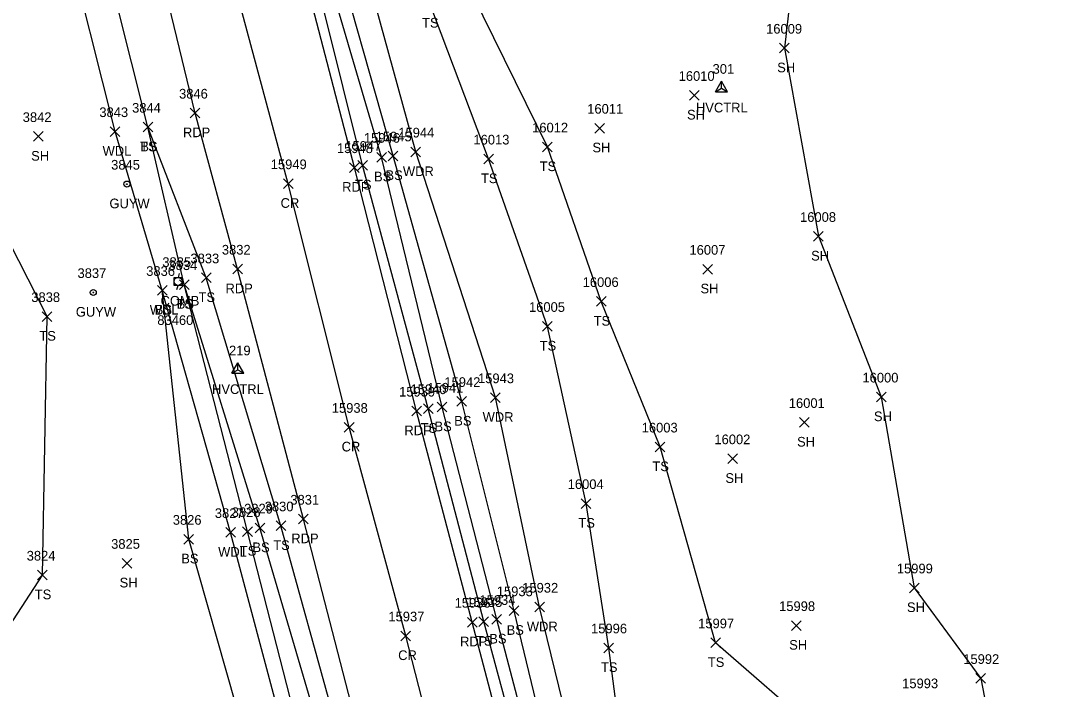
# Model space of a CAD drawing. Extents: x 1439173 to 1457902, y 641926 to 659889.
# Drawn here: x 1445836.3 to 1446052, y 654747.6 to 654885.9 of the extents above; entities that cross this region are included whole.
import ezdxf

# ---------------------------------------------------------------- set-up
doc = ezdxf.new("R2010")
doc.units = 0
for name, color, linetype in [('C_A', 7, 'Continuous'), ('C_I', 7, 'Continuous'), ('CPSM', 7, 'Continuous'), ('L_A', 7, 'Continuous'), ('L_I', 7, 'Continuous'), ('L_TIC', 7, 'Continuous'), ('LAWA', 7, 'Continuous'), ('LELB', 7, 'Continuous'), ('LSOGP', 7, 'Continuous'), ('P_A', 7, 'Continuous'), ('P_I', 7, 'Continuous'), ('P_TIC', 7, 'Continuous'), ('PET', 7, 'Continuous'), ('PRC', 7, 'Continuous'), ('U_A', 7, 'Continuous'), ('U_C', 7, 'Continuous'), ('U_I', 7, 'Continuous'), ('UP', 7, 'Continuous'), ('UPGW', 7, 'Continuous')]:
    doc.layers.add(name, color=color, linetype=linetype)

msp = doc.modelspace()

# ---------------------------------------------------------------- linework, layer by layer
at = {"layer": 'CPSM'}
for p, q in [((1445979.92, 654871.21), (1445981.17, 654873.38)), ((1445979.92, 654871.21), (1445981.17, 654871.93)), ((1445982.42, 654871.21), (1445981.17, 654873.38)), ((1445981.17, 654871.93), (1445981.17, 654873.38)), ((1445981.17, 654871.93), (1445981.17, 654871.93)), ((1445981.17, 654871.93), (1445982.42, 654871.21)), ((1445979.92, 654871.21), (1445982.42, 654871.21)), ((1445879.88, 654812.96), (1445881.13, 654815.13)), ((1445879.88, 654812.96), (1445881.13, 654813.68)), ((1445882.38, 654812.96), (1445881.13, 654815.13)), ((1445881.13, 654813.68), (1445881.13, 654815.13)), ((1445881.13, 654813.68), (1445881.13, 654813.68)), ((1445881.13, 654813.68), (1445882.38, 654812.96)), ((1445879.88, 654812.96), (1445882.38, 654812.96))]:
    msp.add_line(p, q, dxfattribs=at)
at = {"layer": 'L_TIC'}
for points in [[(1445993.17, 654879.23), (1445995.17, 654881.23)], [(1445995.17, 654879.23), (1445993.17, 654881.23)], [(1445974.53, 654869.46), (1445976.53, 654871.46)], [(1445976.53, 654869.46), (1445974.53, 654871.46)], [(1445854.78, 654861.97), (1445856.78, 654863.97)], [(1445856.78, 654861.97), (1445854.78, 654863.97)], [(1445861.55, 654862.88), (1445863.55, 654864.88)], [(1445863.55, 654862.88), (1445861.55, 654864.88)], [(1445861.55, 654862.88), (1445863.55, 654864.88)], [(1445863.55, 654862.88), (1445861.55, 654864.88)], [(1445954.97, 654862.67), (1445956.97, 654864.67)], [(1445956.97, 654862.67), (1445954.97, 654864.67)], [(1445838.93, 654860.95), (1445840.93, 654862.95)], [(1445840.93, 654860.95), (1445838.93, 654862.95)], [(1445912.24, 654856.94), (1445914.24, 654858.94)], [(1445914.24, 654856.94), (1445912.24, 654858.94)], [(1445916.92, 654857.75), (1445918.92, 654859.75)], [(1445918.92, 654857.75), (1445916.92, 654859.75)], [(1445944.15, 654858.79), (1445946.15, 654860.79)], [(1445946.15, 654858.79), (1445944.15, 654860.79)], [(1445905.96, 654854.99), (1445907.96, 654856.99)], [(1445907.96, 654854.99), (1445905.96, 654856.99)], [(1445909.87, 654856.66), (1445911.87, 654858.66)], [(1445911.87, 654856.66), (1445909.87, 654858.66)], [(1445932.01, 654856.3), (1445934.01, 654858.3)], [(1445934.01, 654856.3), (1445932.01, 654858.3)], [(1446000.19, 654840.29), (1446002.19, 654842.29)], [(1446002.19, 654840.29), (1446000.19, 654842.29)], [(1445977.31, 654833.49), (1445979.31, 654835.49)], [(1445979.31, 654833.49), (1445977.31, 654835.49)], [(1445873.62, 654831.72), (1445875.62, 654833.72)], [(1445875.62, 654831.72), (1445873.62, 654833.72)], [(1445864.53, 654829.11), (1445866.53, 654831.11)], [(1445866.53, 654829.11), (1445864.53, 654831.11)], [(1445864.53, 654829.11), (1445866.53, 654831.11)], [(1445866.53, 654829.11), (1445864.53, 654831.11)], [(1445869.07, 654830.32), (1445871.07, 654832.32)], [(1445871.07, 654830.32), (1445869.07, 654832.32)], [(1445869.07, 654830.32), (1445871.07, 654832.32)], [(1445871.07, 654830.32), (1445869.07, 654832.32)], [(1445955.3, 654826.82), (1445957.3, 654828.82)], [(1445957.3, 654826.82), (1445955.3, 654828.82)], [(1445840.71, 654823.71), (1445842.71, 654825.71)], [(1445842.71, 654823.71), (1445840.71, 654825.71)], [(1445944.14, 654821.67), (1445946.14, 654823.67)], [(1445946.14, 654821.67), (1445944.14, 654823.67)], [(1445926.45, 654806.14), (1445928.45, 654808.14)], [(1445928.45, 654806.14), (1445926.45, 654808.14)], [(1445933.4, 654806.92), (1445935.4, 654808.92)], [(1445935.4, 654806.92), (1445933.4, 654808.92)], [(1446013.17, 654807.06), (1446015.17, 654809.06)], [(1446015.17, 654807.06), (1446013.17, 654809.06)], [(1445919.53, 654804.65), (1445921.53, 654806.65)], [(1445921.53, 654804.65), (1445919.53, 654806.65)], [(1445922.37, 654804.97), (1445924.37, 654806.97)], [(1445924.37, 654804.97), (1445922.37, 654806.97)], [(1445997.28, 654801.8), (1445999.28, 654803.8)], [(1445999.28, 654801.8), (1445997.28, 654803.8)], [(1445967.45, 654796.72), (1445969.45, 654798.72)], [(1445969.45, 654796.72), (1445967.45, 654798.72)], [(1445982.47, 654794.29), (1445984.47, 654796.29)], [(1445984.47, 654794.29), (1445982.47, 654796.29)], [(1445952.15, 654785.02), (1445954.15, 654787.02)], [(1445954.15, 654785.02), (1445952.15, 654787.02)], [(1445882.15, 654779.23), (1445884.15, 654781.23)], [(1445884.15, 654779.23), (1445882.15, 654781.23)], [(1445884.72, 654779.96), (1445886.72, 654781.96)], [(1445886.72, 654779.96), (1445884.72, 654781.96)], [(1445889.06, 654780.41), (1445891.06, 654782.41)], [(1445891.06, 654780.41), (1445889.06, 654782.41)], [(1445870.01, 654777.63), (1445872.01, 654779.63)], [(1445872.01, 654777.63), (1445870.01, 654779.63)], [(1445878.66, 654779.03), (1445880.66, 654781.03)], [(1445880.66, 654779.03), (1445878.66, 654781.03)], [(1445857.22, 654772.66), (1445859.22, 654774.66)], [(1445859.22, 654772.66), (1445857.22, 654774.66)], [(1445839.76, 654770.22), (1445841.76, 654772.22)], [(1445841.76, 654770.22), (1445839.76, 654772.22)], [(1446020, 654767.57), (1446022, 654769.57)], [(1446022, 654767.57), (1446020, 654769.57)], [(1445937.28, 654762.85), (1445939.28, 654764.85)], [(1445939.28, 654762.85), (1445937.28, 654764.85)], [(1445942.55, 654763.59), (1445944.55, 654765.59)], [(1445944.55, 654763.59), (1445942.55, 654765.59)], [(1445930.99, 654760.61), (1445932.99, 654762.61)], [(1445932.99, 654760.61), (1445930.99, 654762.61)], [(1445933.69, 654761.05), (1445935.69, 654763.05)], [(1445935.69, 654761.05), (1445933.69, 654763.05)], [(1445995.65, 654759.78), (1445997.65, 654761.78)], [(1445997.65, 654759.78), (1445995.65, 654761.78)], [(1445978.91, 654756.21), (1445980.91, 654758.21)], [(1445980.91, 654756.21), (1445978.91, 654758.21)], [(1445956.82, 654755.16), (1445958.82, 654757.16)], [(1445958.82, 654755.16), (1445956.82, 654757.16)], [(1446033.72, 654748.84), (1446035.72, 654750.84)], [(1446035.72, 654748.84), (1446033.72, 654750.84)]]:
    msp.add_lwpolyline(points, dxfattribs=at)
at = {"layer": 'LAWA'}
for points in [[(1445982.37, 654394.54), (1445967.39, 654436.41), (1445967.45, 654441.25), (1445967.35, 654443.25), (1445966.98, 654447.55), (1445960.36, 654462.05), (1445954, 654491.32), (1445947.75, 654513.42), (1445942.22, 654549.19), (1445936.51, 654574.09), (1445924.75, 654613.9), (1445917.87, 654634.33), (1445904.87, 654679.55), (1445896.98, 654706.89), (1445890.44, 654739.39), (1445879.66, 654780.03), (1445865.53, 654830.11), (1445855.78, 654862.97), (1445845.39, 654904.42)], [(1446133.26, 654581.98), (1446116.18, 654571.52), (1446088.19, 654568.07), (1446069.92, 654561.94), (1446040.28, 654549.44), (1446022.74, 654566.52), (1446005.71, 654605.42), (1445992.14, 654628.44), (1445984.97, 654659.93), (1445973.22, 654679.35), (1445954.78, 654718.66), (1445943.55, 654764.59), (1445934.4, 654807.92), (1445917.92, 654858.75), (1445905.04, 654905.82)]]:
    msp.add_lwpolyline(points, dxfattribs=at)
at = {"layer": 'LELB'}
for points in [[(1445995.16, 654560.42), (1445994, 654584.22), (1445991.54, 654597.81), (1445982.95, 654635.15), (1445973.22, 654679.35), (1445962.52, 654720.13), (1445957.82, 654756.16), (1445953.15, 654786.02), (1445945.14, 654822.67), (1445933.01, 654857.3), (1445920.83, 654889.48), (1445911.24, 654918.2), (1445902.67, 654943.47), (1445892.38, 654987.1), (1445888.1, 655002.32), (1445884.65, 655024.87), (1445878.35, 655040.38), (1445876.11, 655048.66), (1445875.81, 655054.93), (1445877.1, 655063.94), (1445886.58, 655075.75)], [(1445825.99, 654748.61), (1445840.76, 654771.22), (1445841.71, 654824.71), (1445824.03, 654859.4), (1445809.07, 654892.43), (1445807.19, 654913.14), (1445776.86, 654953.88), (1445774.12, 655007.5), (1445768.44, 655028.39)], [(1446011.39, 654482.71), (1446009.18, 654482.01), (1446001.07, 654511.93), (1445988.22, 654556.68), (1445979.13, 654594.72), (1445967.08, 654639.22), (1445960.3, 654669.31), (1445946.62, 654716.65), (1445934.69, 654762.05), (1445923.37, 654805.97), (1445910.87, 654857.66), (1445897.08, 654904.72), (1445884.48, 654957.07), (1445873.2, 655001.85), (1445870.93, 655021.5), (1445871.9, 655021.85), (1445873.54, 655022.31), (1445874.21, 655017.59)], [(1446011.39, 654482.71), (1446003.51, 654512.51), (1445990.87, 654558.87), (1445982.84, 654596.17), (1445969.94, 654639.54), (1445962.37, 654670.05), (1445949.49, 654717.32), (1445938.28, 654763.85), (1445927.45, 654807.14), (1445913.24, 654857.94), (1445899.82, 654905.45), (1445886.97, 654958.11), (1445876.03, 655001.93), (1445874.21, 655017.59)], [(1445995.04, 654395.82), (1445980.2, 654449.09), (1445976.41, 654462.55), (1445967.48, 654493.89), (1445961.96, 654516.77), (1445952.32, 654551.91), (1445945.7, 654576.28), (1445934.4, 654618.07), (1445928.1, 654641.63), (1445917.68, 654682.3), (1445909.76, 654710.14), (1445901.17, 654741.25), (1445890.06, 654781.41), (1445874.62, 654832.72), (1445862.55, 654863.88), (1445852.34, 654904.56)], [(1446105.35, 654109.16), (1446097.33, 654138.34), (1446083.7, 654189.29), (1446070.73, 654240.68), (1446059.14, 654284.78), (1446047.61, 654328.55), (1446034.65, 654375.32), (1446021.45, 654424.57), (1446008.82, 654471.28), (1446006.78, 654479.48), (1446005.91, 654484.46), (1445999, 654510.7), (1445986.77, 654556.97), (1445976.83, 654594.43), (1445965.1, 654638.69), (1445956.98, 654668.63), (1445944.38, 654715.89), (1445931.99, 654761.61), (1445920.53, 654805.65), (1445906.96, 654855.99), (1445894.95, 654904.28)], [(1446141.85, 654520.78), (1446119.67, 654527.03), (1446103.69, 654531.41), (1446091.79, 654545.78), (1446088.19, 654568.07), (1446058.24, 654588.91), (1446041.93, 654618.07), (1446028.15, 654647.61), (1446015.78, 654678.94), (1446003.86, 654708.09), (1446001.61, 654738.32), (1445979.91, 654757.21), (1445968.45, 654797.72), (1445956.3, 654827.82), (1445945.15, 654859.79), (1445929.65, 654891.39)], [(1445972.89, 654450.8), (1445972.42, 654461.41), (1445962.51, 654493.62), (1445955.82, 654515.36), (1445947.09, 654550.3), (1445941.16, 654575.35), (1445929.73, 654616.66), (1445923.66, 654639.88), (1445913.89, 654681.48), (1445905.67, 654708.82), (1445897.59, 654740.34), (1445885.72, 654780.96), (1445870.07, 654831.32), (1445862.55, 654863.88)], [(1445963.6, 654445.45), (1445954.43, 654461.08), (1445950.38, 654489.36), (1445940.76, 654511.3), (1445937.2, 654546.56), (1445929.61, 654572.26), (1445918.43, 654611.82), (1445917.87, 654634.33), (1445909.57, 654680.82), (1445901.04, 654708.11), (1445893.3, 654740.7), (1445883.15, 654780.23), (1445870.07, 654831.32)], [(1445955.26, 654438.6), (1445948, 654456.99), (1445940.96, 654486.34), (1445931.78, 654509.54), (1445928.87, 654543.87), (1445919.94, 654569.63), (1445918.43, 654611.82), (1445905.22, 654635.89), (1445895.29, 654678.05), (1445886.17, 654704.71), (1445882.77, 654737.41), (1445871.01, 654778.63), (1445865.53, 654830.11)]]:
    msp.add_lwpolyline(points, dxfattribs=at)
at = {"layer": 'LSOGP'}
msp.add_lwpolyline([(1445996.55, 654901.62), (1445994.17, 654880.23), (1446001.19, 654841.3), (1446014.18, 654808.06), (1446021, 654768.58), (1446034.73, 654749.84), (1446039.4, 654725.87), (1446057.35, 654692.27), (1446061.11, 654673.36), (1446066.37, 654656.16), (1446085.21, 654627.94), (1446091.07, 654603.01), (1446095.56, 654594.87), (1446133.26, 654581.98), (1446133.05, 654555.68), (1446141.85, 654520.77), (1446141.94, 654477.82), (1446144.85, 654450.99), (1446156.06, 654422.98), (1446165.75, 654378.99), (1446185.09, 654346.93), (1446193.92, 654299.19)], dxfattribs=at)
at = {"layer": 'P_TIC'}
for points in [[(1445871.32, 654865.8), (1445873.32, 654867.8)], [(1445873.32, 654865.8), (1445871.32, 654867.8)], [(1445904.24, 654854.52), (1445906.24, 654856.52)], [(1445906.24, 654854.52), (1445904.24, 654856.52)], [(1445890.56, 654851.19), (1445892.56, 654853.19)], [(1445892.56, 654851.19), (1445890.56, 654853.19)], [(1445880.11, 654833.52), (1445882.11, 654835.52)], [(1445882.11, 654833.52), (1445880.11, 654835.52)], [(1445917.1, 654804.15), (1445919.1, 654806.15)], [(1445919.1, 654804.15), (1445917.1, 654806.15)], [(1445903.17, 654800.79), (1445905.17, 654802.79)], [(1445905.17, 654800.79), (1445903.17, 654802.79)], [(1445893.71, 654781.8), (1445895.71, 654783.8)], [(1445895.71, 654781.8), (1445893.71, 654783.8)], [(1445928.61, 654760.47), (1445930.61, 654762.47)], [(1445930.61, 654760.47), (1445928.61, 654762.47)], [(1445914.87, 654757.64), (1445916.87, 654759.64)], [(1445916.87, 654757.64), (1445914.87, 654759.64)]]:
    msp.add_lwpolyline(points, dxfattribs=at)
at = {"layer": 'PET'}
for points in [[(1445996.64, 654396), (1445982.19, 654449.42), (1445969.98, 654494.52), (1445963.82, 654517.56), (1445954.54, 654553.03), (1445948.16, 654576.87), (1445937.4, 654618.72), (1445931.21, 654642.42), (1445921.13, 654682.52), (1445913.4, 654711.2), (1445905.13, 654742.43), (1445894.71, 654782.8), (1445881.11, 654834.52), (1445872.32, 654866.8), (1445862.53, 654907.26)], [(1446102.1, 654108.83), (1446094.47, 654138.21), (1446080.74, 654188.75), (1446067.56, 654240.19), (1446055.82, 654283.73), (1446044.33, 654327.71), (1446031.68, 654375.36), (1446019.05, 654424.05), (1446006.16, 654471.11), (1445996.36, 654509.83), (1445983.62, 654556.08), (1445974.15, 654594.4), (1445962.13, 654638.37), (1445954.39, 654668.15), (1445941.76, 654715.4), (1445929.61, 654761.47), (1445918.1, 654805.15), (1445905.24, 654855.52), (1445892.71, 654903.8)]]:
    msp.add_lwpolyline(points, dxfattribs=at)
at = {"layer": 'PRC'}
msp.add_lwpolyline([(1446030.6, 654324.56), (1446017.97, 654372.06), (1446005.14, 654420.78), (1445992.02, 654468.28), (1445982.88, 654505.51), (1445970.33, 654551.97), (1445960.42, 654590.53), (1445947.77, 654635.45), (1445940.49, 654664.69), (1445927.94, 654711.61), (1445915.87, 654758.64), (1445904.17, 654801.79), (1445891.56, 654852.19), (1445878.59, 654900.5)], dxfattribs=at)
at = {"layer": 'UP'}
for p, q in [((1445869.05, 654833.62), (1445868.8, 654832.79)), ((1445867.97, 654831.12), (1445867.97, 654832.79)), ((1445867.97, 654832.79), (1445869.63, 654832.79)), ((1445869.63, 654831.12), (1445867.97, 654831.12)), ((1445868.55, 654830.29), (1445868.8, 654831.12)), ((1445868.8, 654831.96), (1445868.8, 654831.96)), ((1445869.63, 654832.79), (1445869.63, 654831.12))]:
    msp.add_line(p, q, dxfattribs=at)
msp.add_circle((1445868.8, 654831.96), 0.833, dxfattribs=at)
at = {"layer": 'UPGW'}
for centre, radius in [((1445858.22, 654852.1), 0.625), ((1445858.22, 654852.1), 0.0833), ((1445851.27, 654829.68), 0.625), ((1445851.27, 654829.68), 0.0833)]:
    msp.add_circle(centre, radius, dxfattribs=at)

# ---------------------------------------------------------------- texts
at = {"layer": 'C_A'}
for p in [(1445975.86, 654866.93), (1445875.82, 654808.68)]:
    msp.add_text('HVCTRL', height=2, dxfattribs=at).set_placement(p)
at = {"layer": 'C_I'}
for s, p in [('301', (1445979.3, 654874.93)), ('219', (1445879.33, 654816.68))]:
    msp.add_text(s, height=2, dxfattribs=at).set_placement(p)
at = {"layer": 'L_A'}
for s, p in [('TS', (1445919.24, 654884.48)), ('SH', (1445992.66, 654875.23)), ('SH', (1445974.02, 654865.46)), ('SH', (1445838.42, 654856.95)), ('WDL', (1445853.19, 654857.97)), ('TS', (1445860.96, 654858.88)), ('BS', (1445860.99, 654858.88)), ('SH', (1445954.46, 654858.67)), ('TS', (1445943.56, 654854.79)), ('BS', (1445909.31, 654852.66)), ('BS', (1445911.68, 654852.94)), ('WDR', (1445915.28, 654853.75)), ('TS', (1445905.37, 654850.99)), ('TS', (1445931.42, 654852.3)), ('SH', (1445999.68, 654836.29)), ('SH', (1445976.8, 654829.49)), ('TS', (1445873.03, 654827.72)), ('WDL', (1445862.94, 654825.11)), ('BS', (1445863.97, 654825.11)), ('TS', (1445868.48, 654826.32)), ('BS', (1445868.51, 654826.32)), ('TS', (1445954.71, 654822.82)), ('TS', (1445840.12, 654819.71)), ('TS', (1445943.55, 654817.67)), ('SH', (1446012.66, 654803.06)), ('BS', (1445921.81, 654800.97)), ('BS', (1445925.89, 654802.14)), ('WDR', (1445931.76, 654802.92)), ('TS', (1445918.94, 654800.65)), ('SH', (1445996.77, 654797.8)), ('TS', (1445966.86, 654792.72)), ('SH', (1445981.96, 654790.29)), ('TS', (1445951.56, 654781.02)), ('WDL', (1445877.08, 654775.03)), ('TS', (1445881.56, 654775.23)), ('BS', (1445884.17, 654775.96)), ('TS', (1445888.47, 654776.41)), ('BS', (1445869.45, 654773.63)), ('SH', (1445856.71, 654768.66)), ('TS', (1445839.17, 654766.22)), ('SH', (1446019.49, 654763.57)), ('BS', (1445936.72, 654758.85)), ('WDR', (1445940.91, 654759.59)), ('TS', (1445930.4, 654756.61)), ('BS', (1445933.13, 654757.05)), ('SH', (1445995.14, 654755.78)), ('TS', (1445956.23, 654751.16)), ('TS', (1445978.32, 654752.21))]:
    msp.add_text(s, height=2, dxfattribs=at).set_placement(p)
at = {"layer": 'L_I'}
for s, p in [('16009', (1445990.37, 654883.23)), ('16010', (1445972.29, 654873.46)), ('3843', (1445852.52, 654865.97)), ('3844', (1445859.29, 654866.88)), ('3844', (1445859.29, 654866.88)), ('16011', (1445953.39, 654866.67)), ('3842', (1445836.68, 654864.95)), ('15944', (1445914.33, 654861.75)), ('16012', (1445942, 654862.79)), ('15946', (1445907.22, 654860.66)), ('15945', (1445909.65, 654860.94)), ('16013', (1445929.86, 654860.3)), ('15947', (1445903.37, 654858.99)), ('16008', (1445997.39, 654844.29)), ('16007', (1445974.52, 654837.49)), ('3833', (1445871.36, 654835.72)), ('3834', (1445866.81, 654834.32)), ('3834', (1445866.81, 654834.32)), ('3836', (1445862.21, 654833.11)), ('3836', (1445862.21, 654833.11)), ('16006', (1445952.45, 654830.82)), ('3838', (1445838.45, 654827.71)), ('16005', (1445941.35, 654825.67)), ('15942', (1445923.86, 654810.14)), ('15943', (1445930.81, 654810.92)), ('16000', (1446010.29, 654811.06)), ('15940', (1445916.85, 654808.65)), ('15941', (1445920.34, 654808.97)), ('16001', (1445995.06, 654805.8)), ('16003', (1445964.65, 654800.72)), ('16002', (1445979.68, 654798.29)), ('16004', (1445949.35, 654789.02)), ('3829', (1445882.46, 654783.96)), ('3830', (1445886.71, 654784.41)), ('3826', (1445867.7, 654781.63)), ('3827', (1445876.4, 654783.03)), ('3828', (1445879.89, 654783.23)), ('3825', (1445854.96, 654776.66)), ('3824', (1445837.5, 654774.22)), ('15999', (1446017.4, 654771.57)), ('15933', (1445934.69, 654766.85)), ('15932', (1445939.95, 654767.59)), ('15935', (1445928.4, 654764.61)), ('15934', (1445931.1, 654765.05)), ('15998', (1445993.06, 654763.78)), ('15997', (1445976.32, 654760.21)), ('15996', (1445954.18, 654759.16)), ('15992', (1446031.13, 654752.84)), ('15993', (1446018.5, 654747.81))]:
    msp.add_text(s, height=2, dxfattribs=at).set_placement(p)
at = {"layer": 'P_A'}
for s, p in [('RDP', (1445869.8, 654861.8)), ('RDP', (1445902.72, 654850.52)), ('CR', (1445889.99, 654847.19)), ('RDP', (1445878.6, 654829.52)), ('RDP', (1445915.59, 654800.15)), ('CR', (1445902.61, 654796.79)), ('RDP', (1445892.2, 654777.8)), ('RDP', (1445927.1, 654756.47)), ('CR', (1445914.3, 654753.64))]:
    msp.add_text(s, height=2, dxfattribs=at).set_placement(p)
at = {"layer": 'P_I'}
for s, p in [('3846', (1445869, 654869.8)), ('15948', (1445901.64, 654858.52)), ('15949', (1445887.96, 654855.19)), ('3832', (1445877.85, 654837.52)), ('15939', (1445914.5, 654808.15)), ('15938', (1445900.58, 654804.79)), ('3831', (1445892.01, 654785.8)), ('15936', (1445925.97, 654764.47)), ('15937', (1445912.28, 654761.64))]:
    msp.add_text(s, height=2, dxfattribs=at).set_placement(p)
at = {"layer": 'U_A'}
for s, p in [('GUYW', (1445854.61, 654847.1)), ('COMB', (1445865.18, 654826.96)), ('GUYW', (1445847.66, 654824.68))]:
    msp.add_text(s, height=2, dxfattribs=at).set_placement(p)
at = {"layer": 'U_C'}
msp.add_text('83460', height=2, dxfattribs=at).set_placement((1445864.51, 654822.96))
at = {"layer": 'U_I'}
for s, p in [('3845', (1445854.96, 654855.1)), ('3835', (1445865.54, 654834.96)), ('3837', (1445848.01, 654832.68))]:
    msp.add_text(s, height=2, dxfattribs=at).set_placement(p)

doc.saveas('drawing.dxf')
